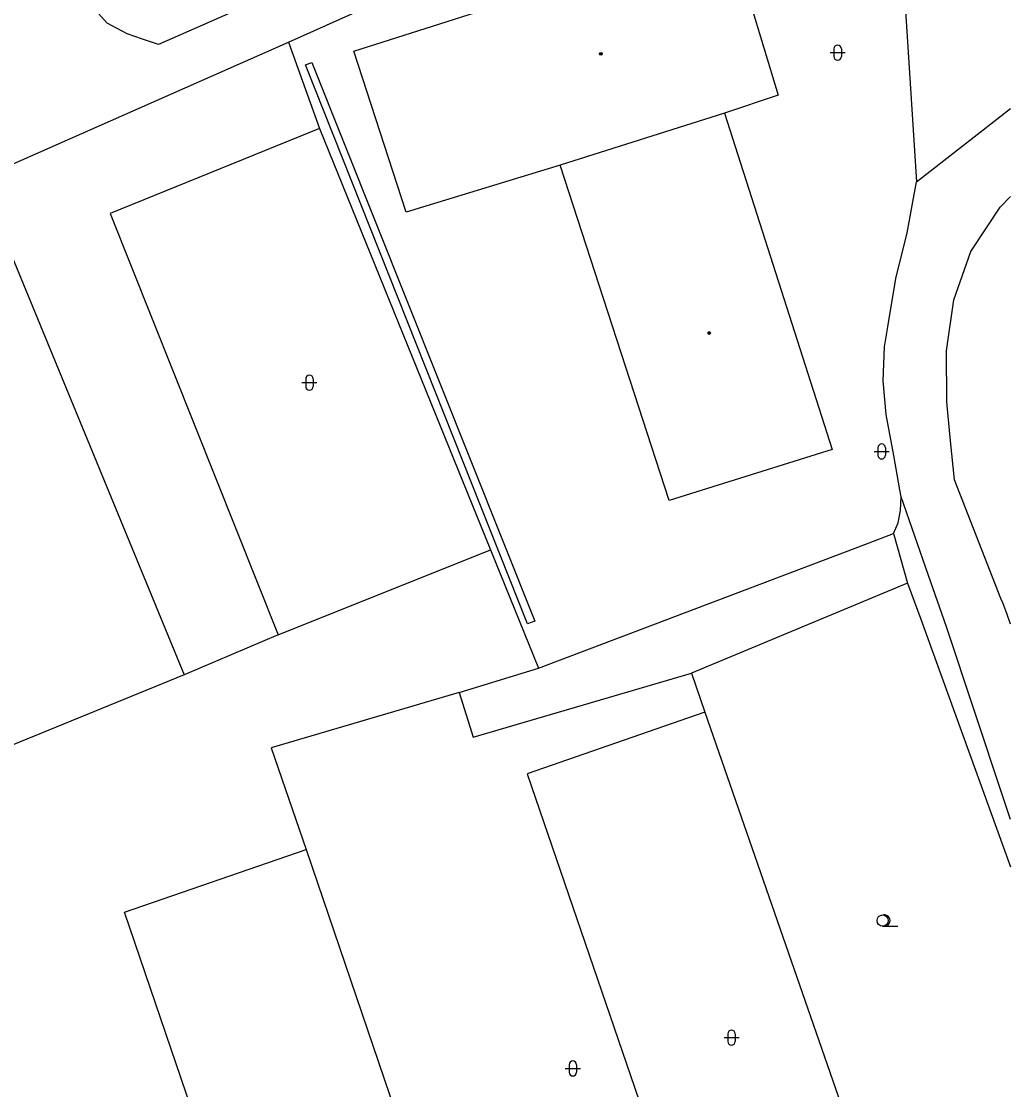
# Model space of a CAD drawing. Extents: x -600391 to -599491, y -1160176 to -1159402.
# Drawn here: x -599556.5 to -599490.8, y -1159699.8 to -1159628.7 of the extents above; entities that cross this region are included whole.
import ezdxf

# ---------------------------------------------------------------- set-up
doc = ezdxf.new("R2010")
doc.units = 0
for name, color, linetype in [('Level 10', 7, 'Continuous'), ('Level 11', 7, 'Continuous'), ('Level 36', 7, 'Continuous'), ('Level 39', 7, 'Continuous'), ('Level 5', 7, 'Continuous'), ('Level 51', 7, 'Continuous')]:
    doc.layers.add(name, color=color, linetype=linetype)

msp = doc.modelspace()

# ---------------------------------------------------------------- linework, layer by layer
at = {"layer": 'Level 10'}
msp.add_lwpolyline([(-599537.9, -1159625.7), (-599539.01, -1159626.54), (-599547.41, -1159630.26), (-599548.48, -1159629.9), (-599549.51, -1159629.55), (-599550.84, -1159628.84), (-599552.21, -1159627.32), (-599553.04, -1159625.78), (-599554.05, -1159626.28), (-599554.35, -1159625.52), (-599554.16, -1159625.46), (-599554.28, -1159625.18), (-599556.02, -1159621.13)], dxfattribs=at)
at = {"layer": 'Level 11'}
for points in [[(-599613.61, -1159663.17), (-599538.78, -1159630.11)], [(-599490.773, -1159681.804), (-599491.28, -1159680.28), (-599495.04, -1159668.98), (-599496.23, -1159665.58), (-599498.05, -1159660.35), (-599498.13, -1159659.88), (-599498.54, -1159657.6), (-599499.04, -1159654.86), (-599499.25, -1159652.62), (-599499.16, -1159650.36), (-599498.96, -1159649.18), (-599498.4, -1159645.83), (-599497.64, -1159642.78), (-599497.04, -1159639.39), (-599490.773, -1159634.524)], [(-599490.773, -1159668.818), (-599491.03, -1159668.1), (-599491.3, -1159667.4), (-599491.42, -1159667.1), (-599494.51, -1159659.21), (-599494.76, -1159656.61), (-599495, -1159654.27), (-599495.02, -1159654.02), (-599495.04, -1159650.64), (-599494.55, -1159647.25), (-599493.42, -1159644.02), (-599491.46, -1159641.09), (-599490.773, -1159640.374)], [(-599498.55, -1159662.78), (-599498.25, -1159662.07), (-599498.09, -1159661.25), (-599498.05, -1159660.35)], [(-599539.46, -1159669.51), (-599545.71, -1159672.18)]]:
    msp.add_lwpolyline(points, dxfattribs=at)
at = {"layer": 'Level 36'}
for p, q in [((-599502.526, -1159630.556), (-599502.526, -1159631.056)), ((-599502.026, -1159630.556), (-599502.026, -1159631.056)), ((-599502.776, -1159630.806), (-599501.776, -1159630.806)), ((-599537.636, -1159652.496), (-599537.636, -1159652.996)), ((-599537.136, -1159652.496), (-599537.136, -1159652.996)), ((-599537.886, -1159652.746), (-599536.886, -1159652.746)), ((-599499.846, -1159657.326), (-599498.846, -1159657.326)), ((-599499.596, -1159657.076), (-599499.596, -1159657.576)), ((-599499.096, -1159657.076), (-599499.096, -1159657.576)), ((-599499.28, -1159688.895), (-599498.28, -1159688.895)), ((-599509.826, -1159696.306), (-599508.826, -1159696.306)), ((-599509.576, -1159696.056), (-599509.576, -1159696.556)), ((-599509.076, -1159696.056), (-599509.076, -1159696.556)), ((-599520.126, -1159698.106), (-599520.126, -1159698.606)), ((-599519.626, -1159698.106), (-599519.626, -1159698.606)), ((-599520.376, -1159698.356), (-599519.376, -1159698.356))]:
    msp.add_line(p, q, dxfattribs=at)
msp.add_circle((-599499.28, -1159688.52), 0.375, dxfattribs=at)
for centre, radius, start, end in [((-599502.276, -1159630.556), 0.25, 0, 180), ((-599502.276, -1159631.056), 0.25, 180, 0), ((-599537.386, -1159652.496), 0.25, 0, 180), ((-599537.386, -1159652.996), 0.25, 180, 0), ((-599499.346, -1159657.076), 0.25, 0, 180), ((-599499.346, -1159657.576), 0.25, 180, 0), ((-599499.155, -1159688.52), 0.375, 260.40593, 99.59407), ((-599509.326, -1159696.056), 0.25, 0, 180), ((-599509.326, -1159696.556), 0.25, 180, 0), ((-599519.876, -1159698.106), 0.25, 0, 180), ((-599519.876, -1159698.606), 0.25, 180, 0)]:
    msp.add_arc(centre, radius, start, end, dxfattribs=at)
at = {"layer": 'Level 39'}
for centre, radius in [((-599518.02, -1159630.88), 0.09), ((-599518.02, -1159630.88), 0.0398), ((-599510.82, -1159649.45), 0.09), ((-599510.82, -1159649.45), 0.0398)]:
    msp.add_circle(centre, radius, dxfattribs=at)
at = {"layer": 'Level 5'}
for points in [[(-599534.44, -1159630.71), (-599509.61, -1159622.79)], [(-599508.14, -1159627.34), (-599506.23, -1159633.64)], [(-599530.95, -1159641.41), (-599534.44, -1159630.71)], [(-599506.23, -1159633.64), (-599509.8, -1159634.83)], [(-599509.8, -1159634.83), (-599520.72, -1159638.28)], [(-599509.8, -1159634.83), (-599502.64, -1159657.2)], [(-599520.72, -1159638.28), (-599530.95, -1159641.41)], [(-599513.47, -1159660.58), (-599520.72, -1159638.28)], [(-599502.64, -1159657.2), (-599513.47, -1159660.58)], [(-599549.69, -1159687.96), (-599537.6, -1159683.79)], [(-599537.6, -1159683.79), (-599523.93, -1159724.01)], [(-599535.97, -1159728.23), (-599549.69, -1159687.96)]]:
    msp.add_lwpolyline(points, dxfattribs=at)
at = {"layer": 'Level 51'}
for points in [[(-599538.78, -1159630.11), (-599516.68, -1159620.21)], [(-599497.97, -1159624.91), (-599497.04, -1159639.39)], [(-599538.78, -1159630.11), (-599536.71, -1159635.85)], [(-599537.65, -1159631.61), (-599537.22, -1159631.45)], [(-599522.88, -1159668.78), (-599537.65, -1159631.61)], [(-599537.22, -1159631.45), (-599522.4, -1159668.62)], [(-599536.71, -1159635.85), (-599550.63, -1159641.5)], [(-599536.71, -1159635.85), (-599525.34, -1159663.86)], [(-599550.63, -1159641.5), (-599539.46, -1159669.51)], [(-599557.17, -1159644.33), (-599545.71, -1159672.18)], [(-599522.15, -1159671.73), (-599500.46, -1159663.51), (-599498.55, -1159662.78)], [(-599498.55, -1159662.78), (-599497.62, -1159666.09)], [(-599539.46, -1159669.51), (-599525.34, -1159663.86)], [(-599525.34, -1159663.86), (-599522.15, -1159671.73)], [(-599497.62, -1159666.09), (-599511.98, -1159672.07)], [(-599497.62, -1159666.09), (-599496.75, -1159668.48), (-599490.773, -1159684.944)], [(-599522.4, -1159668.62), (-599522.88, -1159668.78)], [(-599527.44, -1159673.35), (-599522.15, -1159671.73)], [(-599545.71, -1159672.18), (-599559.24, -1159677.7)], [(-599526.51, -1159676.32), (-599511.98, -1159672.07)], [(-599511.98, -1159672.07), (-599511.1, -1159674.67)], [(-599527.44, -1159673.35), (-599539.94, -1159677.03)], [(-599527.44, -1159673.35), (-599526.51, -1159676.32)], [(-599511.1, -1159674.67), (-599522.91, -1159678.77)], [(-599511.1, -1159674.67), (-599497.24, -1159714.63)], [(-599539.94, -1159677.03), (-599537.6, -1159683.79)], [(-599522.91, -1159678.77), (-599509.17, -1159718.89)]]:
    msp.add_lwpolyline(points, dxfattribs=at)

doc.saveas('drawing.dxf')
